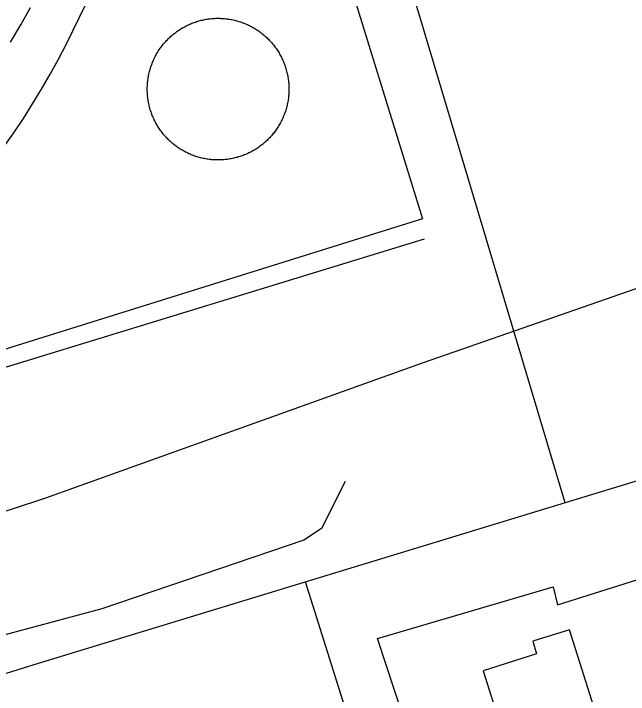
# Model space of a CAD drawing. Extents: x 3651524 to 3689615, y 505651 to 531377.
# Drawn here: x 3676329 to 3676666.5, y 513939.1 to 514312.7 of the extents above; entities that cross this region are included whole.
import ezdxf

# ---------------------------------------------------------------- set-up
doc = ezdxf.new("R2010")
doc.units = 0
for name, color, linetype in [('V-BLDG-OTLN', 7, 'Continuous'), ('V-DOMW-TANK', 7, 'Continuous'), ('V-RAIL-TRAK', 7, 'Continuous'), ('V-ROAD-CNTR', 7, 'Continuous'), ('V-SITE-OTLN', 7, 'Continuous'), ('V-TOPO-SHOR', 7, 'Continuous')]:
    doc.layers.add(name, color=color, linetype=linetype)

msp = doc.modelspace()

# ---------------------------------------------------------------- linework, layer by layer
at = {"layer": 'V-BLDG-OTLN'}
msp.add_lwpolyline([(3676765.527, 513976.018), (3676777.858, 513936.858), (3676704.024, 513913.611), (3676708.159, 513900.477), (3676662.075, 513885.969), (3676634.165, 513974.617), (3676613.967, 513968.26), (3676616.144, 513961.342), (3676586.798, 513952.101), (3676602.152, 513903.334), (3676610.5, 513905.964), (3676620.879, 513872.997), (3676566.237, 513855.794), (3676528.83, 513969.733), (3676625.272, 513998.253), (3676627.498, 513988.257), (3676728.039, 514019.911), (3676743.995, 513969.237)], close=True, dxfattribs=at)
at = {"layer": 'V-DOMW-TANK'}
for points in [[(3676407.058, 514289.718), (3676407.381, 514290.312), (3676407.719, 514290.902), (3676408.067, 514291.484), (3676408.424, 514292.059), (3676408.792, 514292.63), (3676409.169, 514293.196), (3676409.556, 514293.753), (3676409.954, 514294.304), (3676410.359, 514294.846), (3676410.775, 514295.383), (3676411.203, 514295.911), (3676411.635, 514296.434), (3676412.077, 514296.948), (3676412.53, 514297.454), (3676412.989, 514297.951), (3676413.46, 514298.441), (3676413.937, 514298.924), (3676414.424, 514299.395), (3676414.918, 514299.862), (3676415.422, 514300.317), (3676415.932, 514300.765), (3676416.448, 514301.201), (3676416.976, 514301.631), (3676417.509, 514302.049), (3676418.049, 514302.461), (3676418.598, 514302.862), (3676419.151, 514303.253), (3676419.712, 514303.636), (3676420.28, 514304.007), (3676420.853, 514304.37), (3676421.435, 514304.722), (3676422.02, 514305.064), (3676422.612, 514305.394), (3676423.21, 514305.715), (3676423.817, 514306.024), (3676424.423, 514306.325), (3676425.039, 514306.612), (3676425.656, 514306.893), (3676426.28, 514307.159), (3676426.907, 514307.417), (3676427.54, 514307.663), (3676428.177, 514307.894), (3676428.818, 514308.12), (3676429.463, 514308.333), (3676430.11, 514308.533), (3676430.765, 514308.722), (3676431.417, 514308.9), (3676432.074, 514309.068), (3676432.736, 514309.221), (3676433.399, 514309.367), (3676434.065, 514309.498), (3676434.732, 514309.619), (3676435.402, 514309.727), (3676436.074, 514309.823), (3676436.748, 514309.909), (3676437.421, 514309.985), (3676438.097, 514310.045), (3676438.775, 514310.094), (3676439.451, 514310.131), (3676440.129, 514310.159), (3676440.809, 514310.174), (3676441.487, 514310.176), (3676442.165, 514310.168), (3676442.845, 514310.145), (3676443.522, 514310.112), (3676444.198, 514310.067), (3676444.874, 514310.012), (3676445.55, 514309.942), (3676446.224, 514309.862), (3676446.896, 514309.77), (3676447.567, 514309.668), (3676448.235, 514309.551), (3676448.903, 514309.424), (3676449.566, 514309.287), (3676450.228, 514309.135), (3676450.887, 514308.976), (3676451.542, 514308.801), (3676452.196, 514308.617), (3676452.847, 514308.421), (3676453.492, 514308.214), (3676454.135, 514307.995), (3676454.774, 514307.765), (3676455.407, 514307.526), (3676456.038, 514307.274), (3676456.664, 514307.009), (3676457.285, 514306.737), (3676457.901, 514306.452), (3676458.512, 514306.158), (3676459.118, 514305.85), (3676459.718, 514305.535), (3676460.312, 514305.207), (3676460.902, 514304.871), (3676461.485, 514304.523), (3676462.061, 514304.167), (3676462.632, 514303.798), (3676463.196, 514303.421), (3676463.753, 514303.036), (3676464.304, 514302.637), (3676464.85, 514302.232), (3676465.383, 514301.816)], [(3676465.383, 514301.816), (3676465.913, 514301.39), (3676466.433, 514300.956), (3676466.947, 514300.513), (3676467.453, 514300.061), (3676467.953, 514299.6), (3676468.443, 514299.131), (3676468.924, 514298.65), (3676469.397, 514298.166), (3676469.862, 514297.673), (3676470.318, 514297.169), (3676470.765, 514296.659), (3676471.203, 514296.141), (3676471.631, 514295.614), (3676472.051, 514295.082), (3676472.463, 514294.541), (3676472.864, 514293.994), (3676473.255, 514293.439), (3676473.636, 514292.878), (3676474.009, 514292.311), (3676474.369, 514291.736), (3676474.722, 514291.156), (3676475.064, 514290.568), (3676475.393, 514289.978), (3676475.715, 514289.38), (3676476.026, 514288.776), (3676476.325, 514288.168), (3676476.614, 514287.553), (3676476.893, 514286.935), (3676477.161, 514286.31), (3676477.417, 514285.684), (3676477.663, 514285.051), (3676477.896, 514284.414), (3676478.121, 514283.773), (3676478.332, 514283.128), (3676478.533, 514282.481), (3676478.723, 514281.827), (3676478.902, 514281.174), (3676479.068, 514280.517), (3676479.223, 514279.855), (3676479.367, 514279.192), (3676479.498, 514278.526), (3676479.618, 514277.858), (3676479.727, 514277.189), (3676479.825, 514276.517), (3676479.909, 514275.843), (3676479.983, 514275.169), (3676480.044, 514274.493), (3676480.096, 514273.816), (3676480.132, 514273.14), (3676480.159, 514272.462), (3676480.173, 514271.782), (3676480.178, 514271.104), (3676480.167, 514270.426), (3676480.145, 514269.746), (3676480.114, 514269.068), (3676480.069, 514268.392), (3676480.012, 514267.717), (3676479.944, 514267.043), (3676479.864, 514266.367), (3676479.772, 514265.695), (3676479.668, 514265.023), (3676479.553, 514264.356), (3676479.426, 514263.688), (3676479.287, 514263.025), (3676479.137, 514262.363), (3676478.975, 514261.706), (3676478.801, 514261.046), (3676478.617, 514260.395), (3676478.422, 514259.744), (3676478.214, 514259.099), (3676477.996, 514258.456), (3676477.767, 514257.817), (3676477.525, 514257.184), (3676477.273, 514256.553), (3676477.011, 514255.926), (3676476.737, 514255.306), (3676476.452, 514254.689), (3676476.157, 514254.079), (3676475.854, 514253.475), (3676475.535, 514252.873), (3676475.209, 514252.279), (3676474.871, 514251.689), (3676474.525, 514251.105), (3676474.167, 514250.53), (3676473.8, 514249.958), (3676473.423, 514249.395), (3676473.036, 514248.838), (3676472.639, 514248.287), (3676472.231, 514247.742), (3676471.816, 514247.208), (3676471.392, 514246.677), (3676470.957, 514246.157), (3676470.513, 514245.643), (3676470.062, 514245.137), (3676469.602, 514244.638), (3676469.131, 514244.148), (3676468.653, 514243.667), (3676468.166, 514243.194), (3676467.672, 514242.729), (3676467.171, 514242.272)], [(3676429.098, 514234.377), (3676428.457, 514234.594), (3676427.818, 514234.824), (3676427.184, 514235.065), (3676426.553, 514235.317), (3676425.928, 514235.579), (3676425.305, 514235.854), (3676424.691, 514236.138), (3676424.079, 514236.433), (3676423.475, 514236.739), (3676422.872, 514237.056), (3676422.279, 514237.382), (3676421.689, 514237.72), (3676421.107, 514238.066), (3676420.53, 514238.424), (3676419.96, 514238.791), (3676419.395, 514239.169), (3676418.838, 514239.557), (3676418.287, 514239.952), (3676417.744, 514240.359), (3676417.208, 514240.775), (3676416.679, 514241.199), (3676416.157, 514241.633), (3676415.643, 514242.078), (3676415.139, 514242.53), (3676414.64, 514242.989), (3676414.15, 514243.46), (3676413.667, 514243.937), (3676413.194, 514244.425), (3676412.729, 514244.918), (3676412.276, 514245.42), (3676411.826, 514245.932), (3676411.387, 514246.45), (3676410.959, 514246.974), (3676410.539, 514247.511), (3676410.13, 514248.05), (3676409.728, 514248.596), (3676409.337, 514249.151), (3676408.954, 514249.713), (3676408.584, 514250.28), (3676408.221, 514250.853), (3676407.869, 514251.435), (3676407.529, 514252.021), (3676407.197, 514252.613), (3676406.876, 514253.211), (3676406.566, 514253.815), (3676406.265, 514254.423), (3676405.976, 514255.037), (3676405.698, 514255.656), (3676405.432, 514256.278), (3676405.174, 514256.907), (3676404.928, 514257.54), (3676404.694, 514258.177), (3676404.471, 514258.818), (3676404.258, 514259.463), (3676404.057, 514260.11), (3676403.869, 514260.762), (3676403.691, 514261.417), (3676403.523, 514262.074), (3676403.367, 514262.736), (3676403.224, 514263.399), (3676403.093, 514264.065), (3676402.972, 514264.733), (3676402.864, 514265.4), (3676402.767, 514266.074), (3676402.681, 514266.746), (3676402.608, 514267.422), (3676402.546, 514268.097), (3676402.497, 514268.773), (3676402.458, 514269.451), (3676402.431, 514270.129), (3676402.417, 514270.807), (3676402.415, 514271.487), (3676402.423, 514272.165), (3676402.446, 514272.843), (3676402.478, 514273.521), (3676402.526, 514274.201), (3676402.579, 514274.874), (3676402.648, 514275.55), (3676402.728, 514276.224), (3676402.82, 514276.896), (3676402.923, 514277.565), (3676403.04, 514278.235), (3676403.167, 514278.901), (3676403.304, 514279.564), (3676403.453, 514280.228), (3676403.615, 514280.887), (3676403.789, 514281.543), (3676403.974, 514282.196), (3676404.17, 514282.845), (3676404.377, 514283.492), (3676404.596, 514284.133), (3676404.825, 514284.772), (3676405.065, 514285.407), (3676405.317, 514286.036), (3676405.581, 514286.665), (3676405.854, 514287.283), (3676406.138, 514287.9), (3676406.433, 514288.514), (3676406.74, 514289.116), (3676407.058, 514289.718)], [(3676467.171, 514242.272), (3676466.659, 514241.826), (3676466.141, 514241.387), (3676465.616, 514240.959), (3676465.082, 514240.54), (3676464.541, 514240.128), (3676463.994, 514239.725), (3676463.439, 514239.335), (3676462.878, 514238.954), (3676462.311, 514238.584), (3676461.737, 514238.221), (3676461.158, 514237.869), (3676460.57, 514237.527), (3676459.978, 514237.197), (3676459.38, 514236.876), (3676458.776, 514236.566), (3676458.168, 514236.265), (3676457.553, 514235.977), (3676456.935, 514235.698), (3676456.312, 514235.43), (3676455.683, 514235.174), (3676455.051, 514234.928), (3676454.414, 514234.695), (3676453.773, 514234.471), (3676453.128, 514234.258), (3676452.48, 514234.058), (3676451.829, 514233.867), (3676451.174, 514233.689), (3676450.516, 514233.525), (3676449.855, 514233.368), (3676449.191, 514233.226), (3676448.528, 514233.093), (3676447.858, 514232.972), (3676447.188, 514232.864), (3676446.517, 514232.765), (3676445.845, 514232.681), (3676445.169, 514232.608), (3676444.493, 514232.546), (3676443.817, 514232.495), (3676443.137, 514232.458), (3676442.462, 514232.432), (3676441.784, 514232.417), (3676441.104, 514232.415), (3676440.424, 514232.423), (3676439.748, 514232.444), (3676439.07, 514232.481), (3676438.392, 514232.522), (3676437.716, 514232.579), (3676437.041, 514232.647), (3676436.367, 514232.726), (3676435.695, 514232.819), (3676435.025, 514232.923), (3676434.356, 514233.038), (3676433.69, 514233.167), (3676433.024, 514233.304), (3676432.363, 514233.454), (3676431.703, 514233.615), (3676431.048, 514233.789), (3676430.395, 514233.974), (3676429.746, 514234.168), (3676429.098, 514234.377)]]:
    msp.add_lwpolyline(points, dxfattribs=at)
at = {"layer": 'V-RAIL-TRAK'}
for points in [[(3676323.714, 514239.555), (3676329.144, 514247.314), (3676334.405, 514255.191), (3676339.496, 514263.176), (3676344.416, 514271.27), (3676349.161, 514279.466), (3676353.73, 514287.762), (3676358.119, 514296.153), (3676368.5, 514317.532)], [(3676327.35, 514296.987), (3676332.941, 514306.522), (3676338.352, 514316.164)], [(3676217.294, 514011.01), (3676257.054, 514020.871), (3676289.775, 514029.346), (3676308.834, 514034.941), (3676327.81, 514040.806), (3676346.703, 514046.938), (3676429.397, 514076.63), (3676553.439, 514121.166), (3676604.471, 514138.883), (3676687.032, 514167.549), (3676935.473, 514244.812)]]:
    msp.add_lwpolyline(points, dxfattribs=at)
at = {"layer": 'V-ROAD-CNTR'}
for points in [[(3676329.717, 515054.611), (3676631.61, 514044.388)], [(3675422.103, 513669.303), (3675779.504, 513779.779), (3676340.296, 513955.502), (3676844.321, 514109.291), (3677062.951, 514181.638), (3677688.666, 514378.339)], [(3677353.781, 511298.124), (3677234.15, 511670.31), (3677038.04, 512282.527), (3676777.915, 513098.523), (3676600.367, 513647.902), (3676489.19, 514000.933)]]:
    msp.add_lwpolyline(points, dxfattribs=at)
at = {"layer": 'V-SITE-OTLN'}
msp.add_lwpolyline([(3676264.918, 515078.7), (3676306.321, 514992.311), (3676365.793, 514825.28), (3676445.939, 514573.544), (3676504.604, 514358.32), (3676553.512, 514200.169), (3676328.048, 514129.626), (3676169.17, 514077.382), (3676156.342, 514070.904), (3676152.135, 514059.593), (3676148.598, 514048.269), (3676140.377, 514037.026), (3676068.312, 514011.448), (3675846.932, 513944.856), (3675667.615, 513871.533), (3675507.922, 513810.599), (3675343.591, 513752.421), (3675062.884, 513661.377), (3674968.012, 513621.571), (3674884.886, 513586.691), (3674650.707, 513515.621)], dxfattribs=at)
at = {"layer": 'V-TOPO-SHOR'}
for points in [[(3676554.432, 514188.912), (3676238.849, 514092.436), (3676180.311, 514074.67), (3676174.233, 514071.426), (3676171.456, 514065.446), (3676163.745, 514044.822), (3676104.247, 514009.669), (3675864.549, 513928.971)], [(3676510.943, 514056.025), (3676497.981, 514030.179), (3676488.349, 514023.824), (3676377.454, 513986.084), (3676266.925, 513956.529)]]:
    msp.add_lwpolyline(points, dxfattribs=at)

doc.saveas('drawing.dxf')
